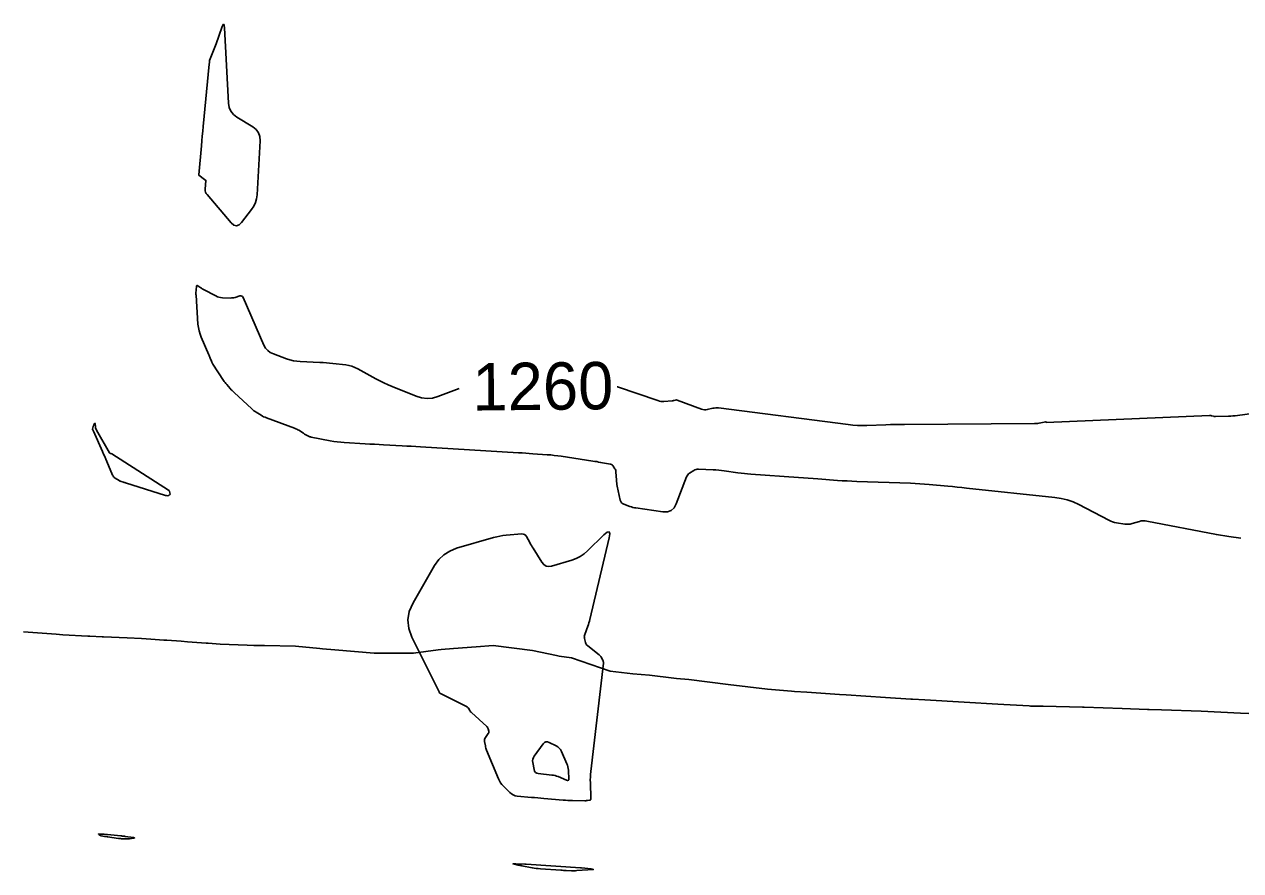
# Model space of a CAD drawing. Extents: x 658976 to 668721, y 639543 to 647196.
# Drawn here: x 661212.8 to 661366.8, y 642533 to 642640.3 of the extents above; entities that cross this region are included whole.
import ezdxf

# ---------------------------------------------------------------- set-up
doc = ezdxf.new("R2010")
doc.units = 0
for name, color, linetype in [('Ex_Contour Labels', 7, 'Continuous'), ('Ex_Major Contours', 7, 'Continuous'), ('Ex_Minor Contours', 7, 'Continuous'), ('R_Ramp 20 Degree Des Ls', 7, 'Continuous'), ('R_Ramp 20 Degree_Min Ls', 7, 'Continuous')]:
    doc.layers.add(name, color=color, linetype=linetype)

msp = doc.modelspace()

# ---------------------------------------------------------------- linework, layer by layer
at = {"layer": 'Ex_Major Contours'}
for points in [[(661235.25, 642625.48), (661235.31, 642626.1), (661235.37, 642626.71), (661235.43, 642627.33), (661236.17, 642635.21), (661236.2, 642635.44), (661236.24, 642635.66), (661236.3, 642635.88), (661236.38, 642636.09), (661236.73, 642636.93), (661236.82, 642637.14), (661236.9, 642637.36), (661236.98, 642637.57), (661237.06, 642637.79), (661237.78, 642639.85), (661237.91, 642640.16), (661238.01, 642640.26), (661238.08, 642640.14), (661238.12, 642639.81), (661238.63, 642630.28), (661238.71, 642629.73), (661238.92, 642629.25), (661239.25, 642628.84), (661239.69, 642628.5), (661241.7, 642627.27), (661242.13, 642626.93), (661242.43, 642626.52), (661242.6, 642626.04), (661242.63, 642625.49), (661242.24, 642618.66), (661242.17, 642618.16), (661242.03, 642617.68), (661241.82, 642617.23), (661241.54, 642616.8), (661240.27, 642615.15), (661239.96, 642614.84), (661239.63, 642614.73), (661239.3, 642614.82), (661238.96, 642615.11), (661235.91, 642618.68), (661235.8, 642618.84), (661235.73, 642619), (661235.69, 642619.18), (661235.69, 642619.37), (661235.77, 642620.48), (661235.77, 642620.5), (661235.76, 642620.52), (661235.75, 642620.53), (661235.73, 642620.53), (661235.65, 642620.54), (661235.62, 642620.55), (661235.6, 642620.56), (661235.59, 642620.56), (661235.57, 642620.58), (661234.85, 642621.14), (661234.84, 642621.14), (661234.84, 642621.14), (661234.84, 642621.15), (661234.84, 642621.15), (661234.85, 642621.17), (661234.85, 642621.18), (661234.85, 642621.19), (661235.2, 642624.87)], [(661272.6, 642575.33), (661272.99, 642575.41), (661273.39, 642575.48), (661273.79, 642575.52), (661275.77, 642575.69), (661275.97, 642575.68), (661276.14, 642575.62), (661276.28, 642575.51), (661276.39, 642575.35), (661276.79, 642574.6), (661276.89, 642574.41), (661277, 642574.23), (661277.1, 642574.05), (661277.22, 642573.87), (661278.31, 642572.1), (661278.56, 642571.81), (661278.85, 642571.63), (661279.18, 642571.57), (661279.56, 642571.63), (661282.13, 642572.39), (661282.68, 642572.59), (661283.19, 642572.85), (661283.66, 642573.16), (661284.1, 642573.54), (661286.19, 642575.57), (661286.6, 642575.9), (661286.84, 642575.95), (661286.93, 642575.71), (661286.85, 642575.19), (661284.39, 642564.86), (661284.34, 642564.64), (661284.28, 642564.42), (661284.21, 642564.21), (661284.13, 642563.99), (661283.75, 642562.97), (661283.71, 642562.84), (661283.69, 642562.72), (661283.7, 642562.59), (661283.72, 642562.46), (661283.85, 642561.94), (661283.89, 642561.82), (661283.95, 642561.71), (661284.03, 642561.61), (661284.13, 642561.52), (661285.56, 642560.39), (661285.64, 642560.32), (661285.71, 642560.25), (661285.77, 642560.17), (661285.82, 642560.08), (661286.03, 642559.72), (661286.07, 642559.63), (661286.1, 642559.53), (661286.11, 642559.44), (661286.11, 642559.34), (661284.51, 642545.59), (661284.48, 642545.23), (661284.46, 642544.87), (661284.45, 642544.52), (661284.46, 642544.16), (661284.54, 642542.17), (661284.54, 642542.1), (661284.51, 642542.04), (661284.46, 642542), (661284.39, 642541.98), (661284.07, 642541.92), (661283.99, 642541.91), (661283.91, 642541.9), (661283.83, 642541.9), (661283.75, 642541.9), (661282.18, 642541.92), (661281.89, 642541.93), (661281.6, 642541.94), (661281.32, 642541.96), (661281.03, 642541.98), (661278.58, 642542.19), (661278.19, 642542.22), (661277.8, 642542.26), (661277.4, 642542.29), (661277.01, 642542.32), (661275.21, 642542.48), (661274.94, 642542.53), (661274.69, 642542.62), (661274.46, 642542.76), (661274.25, 642542.94), (661273.46, 642543.75), (661273.27, 642543.96), (661273.1, 642544.18), (661272.96, 642544.42), (661272.84, 642544.68), (661271.32, 642548.3), (661271.27, 642548.43), (661271.23, 642548.57), (661271.19, 642548.7), (661271.16, 642548.84), (661271.05, 642549.41), (661271.04, 642549.54), (661271.05, 642549.66), (661271.09, 642549.78), (661271.16, 642549.89), (661271.53, 642550.39), (661271.57, 642550.46), (661271.59, 642550.53), (661271.6, 642550.61), (661271.59, 642550.69), (661271.51, 642551.01), (661271.49, 642551.08), (661271.46, 642551.15), (661271.41, 642551.22), (661271.36, 642551.28), (661269.42, 642553.05), (661269.36, 642553.11), (661269.3, 642553.17), (661269.25, 642553.24), (661269.2, 642553.31), (661269.02, 642553.6), (661268.97, 642553.66), (661268.91, 642553.72), (661268.84, 642553.77), (661268.77, 642553.82), (661265.41, 642555.54), (661265.4, 642555.55), (661265.38, 642555.56), (661265.37, 642555.57), (661265.36, 642555.58), (661265.32, 642555.64), (661265.31, 642555.65), (661265.3, 642555.67), (661265.3, 642555.68), (661265.29, 642555.7), (661261.86, 642562.62), (661261.46, 642563.72), (661261.35, 642564.8), (661261.53, 642565.88), (661262, 642566.95), (661264.74, 642571.69), (661265.27, 642572.45), (661265.9, 642573.06), (661266.65, 642573.53), (661267.51, 642573.87), (661272.21, 642575.23)], [(661224.99, 642537.44), (661225.08, 642537.43), (661225.16, 642537.42), (661225.34, 642537.4), (661225.39, 642537.4), (661225.43, 642537.39), (661225.47, 642537.39), (661225.52, 642537.38), (661226.61, 642537.23), (661226.7, 642537.21), (661226.73, 642537.19), (661226.7, 642537.18), (661226.61, 642537.16), (661226.1, 642537.08), (661225.98, 642537.06), (661225.87, 642537.05), (661225.75, 642537.05), (661225.64, 642537.05), (661225.17, 642537.07), (661225.06, 642537.08), (661224.94, 642537.09), (661224.82, 642537.1), (661224.71, 642537.12), (661223.31, 642537.33), (661223.22, 642537.34), (661223.13, 642537.35), (661223.04, 642537.37), (661222.94, 642537.38), (661222.48, 642537.45), (661222.44, 642537.46), (661222.4, 642537.48), (661222.36, 642537.49), (661222.33, 642537.52), (661222.19, 642537.62), (661222.16, 642537.64), (661222.15, 642537.66), (661222.17, 642537.67), (661222.2, 642537.67), (661222.64, 642537.67), (661222.66, 642537.67), (661222.68, 642537.67), (661222.7, 642537.67), (661222.72, 642537.66), (661222.8, 642537.66), (661222.84, 642537.65), (661222.88, 642537.65)], [(661284.57, 642533.24), (661284.59, 642533.24), (661284.6, 642533.24), (661284.61, 642533.24), (661284.66, 642533.24), (661284.67, 642533.24), (661284.68, 642533.24), (661284.69, 642533.23), (661284.7, 642533.23), (661284.84, 642533.19), (661284.86, 642533.18), (661284.86, 642533.17), (661284.86, 642533.17), (661284.83, 642533.17), (661282.77, 642533.04), (661282.6, 642533.03), (661282.43, 642533.03), (661282.26, 642533.03), (661282.09, 642533.03), (661281.4, 642533.06), (661281.23, 642533.06), (661281.06, 642533.07), (661280.89, 642533.08), (661280.72, 642533.09), (661278.13, 642533.26), (661277.87, 642533.29), (661277.61, 642533.32), (661277.36, 642533.35), (661277.1, 642533.4), (661275.8, 642533.64), (661275.68, 642533.67), (661275.56, 642533.69), (661275.45, 642533.71), (661275.33, 642533.74), (661274.7, 642533.88), (661274.67, 642533.88), (661274.66, 642533.89), (661274.67, 642533.89), (661274.7, 642533.89), (661274.9, 642533.89), (661274.98, 642533.88), (661275.02, 642533.88), (661276.16, 642533.86), (661276.2, 642533.86), (661276.24, 642533.85), (661276.28, 642533.85), (661276.32, 642533.85), (661283.2, 642533.4), (661283.24, 642533.4), (661283.28, 642533.39), (661283.32, 642533.39), (661283.36, 642533.38), (661284.56, 642533.25)]]:
    msp.add_lwpolyline(points, close=True, dxfattribs=at)
for points in [[(661366.87, 642575.17), (661365.32, 642575.35), (661363.76, 642575.61), (661354.94, 642577.33), (661354.71, 642577.37), (661354.48, 642577.37), (661354.24, 642577.34), (661354.01, 642577.28), (661353.09, 642577), (661352.86, 642576.94), (661352.63, 642576.91), (661352.39, 642576.91), (661352.16, 642576.93), (661351.11, 642577.1), (661350.86, 642577.15), (661350.62, 642577.22), (661350.38, 642577.31), (661350.15, 642577.42), (661346.33, 642579.41), (661345.6, 642579.74), (661344.86, 642580.01), (661344.09, 642580.2), (661343.3, 642580.32), (661332.1, 642581.51), (661331.51, 642581.57), (661330.92, 642581.63), (661330.33, 642581.69), (661329.74, 642581.74), (661327.38, 642581.96), (661326.79, 642582.01), (661326.2, 642582.06), (661325.61, 642582.09), (661325.01, 642582.11), (661318.21, 642582.35), (661317.59, 642582.37), (661316.98, 642582.4), (661316.36, 642582.44), (661315.75, 642582.48), (661313.29, 642582.67), (661312.67, 642582.72), (661312.05, 642582.76), (661311.44, 642582.81), (661310.82, 642582.85), (661304.79, 642583.27), (661304.38, 642583.31), (661303.98, 642583.35), (661303.57, 642583.39), (661303.16, 642583.45), (661301.43, 642583.69), (661301.08, 642583.74), (661300.72, 642583.78), (661300.36, 642583.81), (661300, 642583.83), (661298.16, 642583.9), (661298, 642583.9), (661297.85, 642583.87), (661297.71, 642583.82), (661297.57, 642583.74), (661297.02, 642583.39), (661296.9, 642583.3), (661296.79, 642583.19), (661296.71, 642583.06), (661296.64, 642582.92), (661295.35, 642579.5), (661295.08, 642578.98), (661294.7, 642578.65), (661294.22, 642578.48), (661293.64, 642578.49), (661290.24, 642578.99), (661290.04, 642579.02), (661289.85, 642579.06), (661289.66, 642579.12), (661289.47, 642579.18), (661288.71, 642579.45), (661288.54, 642579.53), (661288.41, 642579.64), (661288.31, 642579.79), (661288.25, 642579.97), (661287.87, 642581.74), (661287.83, 642581.94), (661287.8, 642582.14), (661287.77, 642582.34), (661287.76, 642582.54), (661287.71, 642583.53), (661287.69, 642583.64), (661287.67, 642583.74), (661287.63, 642583.84), (661287.58, 642583.93), (661287.36, 642584.3), (661287.29, 642584.38), (661287.22, 642584.44), (661287.13, 642584.49), (661287.03, 642584.52), (661285.76, 642584.76), (661285.51, 642584.8), (661285.27, 642584.85), (661285.02, 642584.89), (661284.77, 642584.93), (661280.78, 642585.53), (661280.34, 642585.6), (661279.89, 642585.65), (661279.44, 642585.7), (661278.99, 642585.73), (661277.18, 642585.86), (661276.73, 642585.9), (661276.28, 642585.93), (661275.83, 642585.95), (661275.37, 642585.98), (661262.95, 642586.73), (661262.37, 642586.76), (661261.78, 642586.8), (661261.2, 642586.83), (661260.61, 642586.86), (661258.28, 642586.98), (661257.69, 642587.02), (661257.11, 642587.05), (661256.52, 642587.08), (661255.94, 642587.12), (661253.28, 642587.28), (661252.84, 642587.31), (661252.4, 642587.36), (661251.96, 642587.42), (661251.52, 642587.5), (661249.09, 642587.96), (661249, 642587.98), (661248.92, 642588.01), (661248.83, 642588.04), (661248.75, 642588.08), (661248.42, 642588.26), (661248.34, 642588.31), (661248.26, 642588.35), (661248.18, 642588.4), (661248.11, 642588.45), (661247.52, 642588.82), (661247.4, 642588.9), (661247.27, 642588.97), (661247.14, 642589.03), (661247, 642589.08), (661243.42, 642590.41), (661243.25, 642590.47), (661243.08, 642590.55), (661242.92, 642590.63), (661242.77, 642590.72), (661242.15, 642591.1), (661242, 642591.19), (661241.85, 642591.3), (661241.71, 642591.41), (661241.58, 642591.53), (661239.33, 642593.61), (661239.2, 642593.72), (661239.08, 642593.85), (661238.97, 642593.97), (661238.85, 642594.1), (661238.4, 642594.61), (661238.29, 642594.74), (661238.19, 642594.88), (661238.09, 642595.01), (661237.99, 642595.15), (661236.66, 642597.19), (661236.61, 642597.28), (661236.55, 642597.38), (661236.5, 642597.47), (661236.46, 642597.58), (661236.29, 642597.98), (661236.25, 642598.08), (661236.2, 642598.18), (661236.16, 642598.28), (661236.12, 642598.38), (661235.17, 642600.61), (661235.02, 642601.01), (661234.9, 642601.43), (661234.81, 642601.85), (661234.76, 642602.29), (661234.51, 642605.94), (661234.51, 642605.96), (661234.51, 642605.98), (661234.5, 642606), (661234.5, 642606.02), (661234.49, 642606.1), (661234.49, 642606.12), (661234.49, 642606.14), (661234.49, 642606.16), (661234.49, 642606.18), (661234.57, 642607.04), (661234.59, 642607.12), (661234.63, 642607.16), (661234.68, 642607.17), (661234.76, 642607.12), (661235.11, 642606.87), (661235.19, 642606.81), (661235.28, 642606.76), (661235.38, 642606.7), (661235.47, 642606.65), (661237.02, 642605.84), (661237.22, 642605.75), (661237.42, 642605.68), (661237.63, 642605.64), (661237.85, 642605.62), (661238.84, 642605.58), (661238.99, 642605.59), (661239.15, 642605.6), (661239.3, 642605.62), (661239.45, 642605.66), (661240.05, 642605.84), (661240.19, 642605.86), (661240.31, 642605.83), (661240.4, 642605.76), (661240.48, 642605.64), (661243.12, 642599.62), (661243.33, 642599.25), (661243.6, 642598.93), (661243.92, 642598.68), (661244.31, 642598.5), (661245.99, 642597.88), (661246.41, 642597.74), (661246.84, 642597.64), (661247.27, 642597.57), (661247.71, 642597.53), (661250.21, 642597.42), (661250.61, 642597.4), (661251.02, 642597.37), (661251.43, 642597.34), (661251.84, 642597.29), (661253.47, 642597.1), (661253.87, 642597.04), (661254.26, 642596.94), (661254.63, 642596.79), (661255, 642596.62), (661257.3, 642595.36), (661257.81, 642595.09), (661258.32, 642594.83), (661258.84, 642594.59), (661259.37, 642594.37), (661262.4, 642593.14), (661263.09, 642592.92), (661263.77, 642592.85), (661264.46, 642592.9), (661265.15, 642593.09), (661267.86, 642594.1)], [(661287.86, 642594.32), (661287.88, 642594.31), (661293.03, 642592.58), (661293.21, 642592.53), (661293.4, 642592.49), (661293.59, 642592.48), (661293.78, 642592.48), (661294.82, 642592.55), (661294.88, 642592.55), (661294.93, 642592.56), (661294.99, 642592.58), (661295.04, 642592.59), (661295.25, 642592.66), (661295.31, 642592.67), (661295.36, 642592.67), (661295.41, 642592.66), (661295.47, 642592.65), (661298.56, 642591.49), (661298.73, 642591.44), (661298.91, 642591.41), (661299.08, 642591.41), (661299.26, 642591.44), (661299.98, 642591.61), (661300.16, 642591.64), (661300.34, 642591.66), (661300.52, 642591.66), (661300.7, 642591.65), (661317.1, 642589.55), (661317.69, 642589.49), (661318.29, 642589.45), (661318.89, 642589.43), (661319.48, 642589.44), (661321.88, 642589.52), (661322.47, 642589.54), (661323.07, 642589.56), (661323.67, 642589.57), (661324.27, 642589.57), (661340.72, 642589.67), (661340.87, 642589.67), (661341.01, 642589.68), (661341.16, 642589.7), (661341.3, 642589.73), (661342.14, 642589.9), (661342.15, 642589.9), (661342.16, 642589.9), (661342.16, 642589.89), (661342.17, 642589.89), (661342.18, 642589.85), (661342.18, 642589.84), (661342.18, 642589.83), (661342.19, 642589.83), (661342.2, 642589.83), (661362.88, 642590.69), (661362.95, 642590.69), (661363.01, 642590.69), (661363.07, 642590.68), (661363.14, 642590.67), (661363.39, 642590.6), (661363.45, 642590.58), (661363.52, 642590.57), (661363.58, 642590.57), (661363.65, 642590.57), (661365.28, 642590.61), (661365.57, 642590.62), (661365.86, 642590.64), (661366.15, 642590.67), (661366.45, 642590.7), (661368.28, 642590.95)]]:
    msp.add_lwpolyline(points, dxfattribs=at)
at = {"layer": 'Ex_Minor Contours'}
for points in [[(661223.57, 642585.94), (661223.59, 642585.93), (661223.61, 642585.91), (661223.64, 642585.9), (661223.75, 642585.88), (661223.77, 642585.87), (661223.8, 642585.86), (661223.82, 642585.85), (661223.85, 642585.83), (661231.04, 642581.24), (661231.09, 642581.2), (661231.12, 642581.16), (661231.15, 642581.11), (661231.17, 642581.05), (661231.22, 642580.75), (661231.22, 642580.71), (661231.21, 642580.69), (661231.19, 642580.67), (661231.17, 642580.65), (661231.06, 642580.58), (661231.03, 642580.56), (661231, 642580.55), (661230.97, 642580.55), (661230.94, 642580.54), (661230.78, 642580.55), (661230.74, 642580.55), (661230.7, 642580.55), (661230.66, 642580.56), (661230.63, 642580.57), (661225.6, 642582.17), (661225.53, 642582.19), (661225.46, 642582.21), (661225.39, 642582.23), (661225.32, 642582.25), (661225.04, 642582.33), (661224.97, 642582.36), (661224.91, 642582.38), (661224.84, 642582.42), (661224.78, 642582.45), (661224.25, 642582.78), (661224.15, 642582.86), (661224.07, 642582.94), (661224, 642583.04), (661223.94, 642583.15), (661223.23, 642584.85), (661223.09, 642585.17), (661222.95, 642585.49), (661222.81, 642585.81), (661222.67, 642586.13), (661221.54, 642588.72), (661221.53, 642588.74), (661221.52, 642588.76), (661221.5, 642588.78), (661221.49, 642588.8), (661221.43, 642588.87), (661221.42, 642588.89), (661221.41, 642588.91), (661221.41, 642588.93), (661221.41, 642588.95), (661221.48, 642589.29), (661221.49, 642589.34), (661221.51, 642589.4), (661221.53, 642589.45), (661221.55, 642589.49), (661221.66, 642589.69), (661221.68, 642589.72), (661221.7, 642589.73), (661221.71, 642589.72), (661221.72, 642589.67), (661221.77, 642589.22), (661221.79, 642589.12), (661221.81, 642589.03), (661221.85, 642588.95), (661221.89, 642588.86), (661223.56, 642585.96)], [(661280.19, 642545.02), (661279.99, 642545.08), (661279.79, 642545.12), (661279.59, 642545.15), (661277.87, 642545.33), (661277.67, 642545.38), (661277.51, 642545.48), (661277.4, 642545.63), (661277.33, 642545.83), (661277.17, 642546.72), (661277.15, 642546.94), (661277.17, 642547.15), (661277.24, 642547.35), (661277.35, 642547.54), (661278.49, 642549.11), (661278.64, 642549.28), (661278.82, 642549.36), (661279.02, 642549.37), (661279.23, 642549.29), (661280.14, 642548.84), (661280.35, 642548.71), (661280.53, 642548.56), (661280.68, 642548.37), (661280.79, 642548.15), (661281.5, 642546.57), (661281.58, 642546.38), (661281.63, 642546.18), (661281.67, 642545.98), (661281.69, 642545.77), (661281.74, 642544.57), (661281.74, 642544.54), (661281.73, 642544.52), (661281.71, 642544.5), (661281.68, 642544.5), (661281.56, 642544.47), (661281.54, 642544.47), (661281.51, 642544.47), (661281.48, 642544.48), (661281.45, 642544.49), (661280.38, 642544.95)]]:
    msp.add_lwpolyline(points, close=True, dxfattribs=at)
at = {"layer": 'R_Ramp 20 Degree Des Ls'}
msp.add_lwpolyline([(661212.64, 642563.27), (661216.81, 642562.99), (661217.63, 642562.93), (661220.8, 642562.74), (661221.06, 642562.73), (661222.62, 642562.67), (661222.8, 642562.67), (661225.8, 642562.53), (661227.62, 642562.43), (661228.8, 642562.36), (661230.42, 642562.25), (661230.83, 642562.22), (661232.61, 642562.09), (661233.42, 642562.03), (661235.78, 642561.86), (661236.03, 642561.84), (661237.59, 642561.73), (661242.15, 642561.57), (661241.82, 642561.57), (661242.1, 642561.57), (661243.17, 642561.57), (661247.11, 642561.48), (661250.18, 642561.18), (661250.53, 642561.15), (661252.09, 642561), (661257.07, 642560.6), (661262.08, 642560.57), (661265.2, 642560.99), (661265.55, 642561.04), (661267.12, 642561.16), (661270.01, 642561.38), (661272.15, 642561.54), (661277.13, 642560.91), (661280.18, 642560.28), (661280.52, 642560.21), (661282.08, 642559.98), (661286.99, 642558.32), (661289.85, 642557.99), (661291.97, 642557.82), (661295.04, 642557.42), (661295.38, 642557.39), (661296.94, 642557.25), (661301.91, 642556.63), (661306.89, 642556.02), (661309.96, 642555.76), (661310.31, 642555.74), (661311.87, 642555.64), (661316.02, 642555.36), (661316.86, 642555.31), (661321.85, 642554.98), (661325.06, 642554.78), (661325.25, 642554.77), (661326.84, 642554.67), (661331.83, 642554.37), (661336.09, 642554.11), (661336.82, 642554.07), (661340.03, 642553.9), (661340.23, 642553.89), (661341.82, 642553.88), (661346.82, 642553.74), (661347.01, 642553.74), (661351.82, 642553.57), (661355.04, 642553.47), (661355.23, 642553.46), (661356.82, 642553.41), (661361.82, 642553.26), (661366.81, 642552.98), (661370.03, 642552.86)], dxfattribs=at)
at = {"layer": 'R_Ramp 20 Degree_Min Ls'}
msp.add_lwpolyline([(661212.64, 642563.27), (661216.81, 642562.99), (661217.63, 642562.93), (661220.8, 642562.74), (661221.06, 642562.73), (661222.62, 642562.67), (661222.8, 642562.67), (661225.8, 642562.53), (661227.62, 642562.43), (661228.8, 642562.36), (661230.42, 642562.25), (661230.83, 642562.22), (661232.61, 642562.09), (661233.42, 642562.03), (661235.78, 642561.86), (661236.03, 642561.84), (661237.59, 642561.73), (661242.15, 642561.57), (661241.82, 642561.57), (661242.1, 642561.57), (661243.17, 642561.57), (661247.11, 642561.48), (661250.18, 642561.18), (661250.53, 642561.15), (661252.09, 642561), (661257.07, 642560.6), (661262.08, 642560.57), (661265.2, 642560.99), (661265.55, 642561.04), (661267.12, 642561.16), (661270.01, 642561.38), (661272.15, 642561.54), (661277.13, 642560.91), (661280.18, 642560.28), (661280.52, 642560.21), (661282.08, 642559.98), (661286.99, 642558.32), (661289.85, 642557.99), (661291.97, 642557.82), (661295.04, 642557.42), (661295.38, 642557.39), (661296.94, 642557.25), (661301.91, 642556.63), (661306.89, 642556.02), (661309.96, 642555.76), (661310.31, 642555.74), (661311.87, 642555.64), (661316.02, 642555.36), (661316.86, 642555.31), (661321.85, 642554.98), (661325.06, 642554.78), (661325.25, 642554.77), (661326.84, 642554.67), (661331.83, 642554.37), (661336.09, 642554.11), (661336.82, 642554.07), (661340.03, 642553.9), (661340.23, 642553.89), (661341.82, 642553.88), (661346.82, 642553.74), (661347.01, 642553.74), (661351.82, 642553.57), (661355.04, 642553.47), (661355.23, 642553.46), (661356.82, 642553.41), (661361.82, 642553.26), (661366.81, 642552.98), (661370.03, 642552.86)], dxfattribs=at)

# ---------------------------------------------------------------- texts
at = {"layer": 'Ex_Contour Labels'}
msp.add_text('1260', height=6, rotation=0.5825, dxfattribs=at).set_placement((661269.55, 642591.32))

doc.saveas('drawing.dxf')
